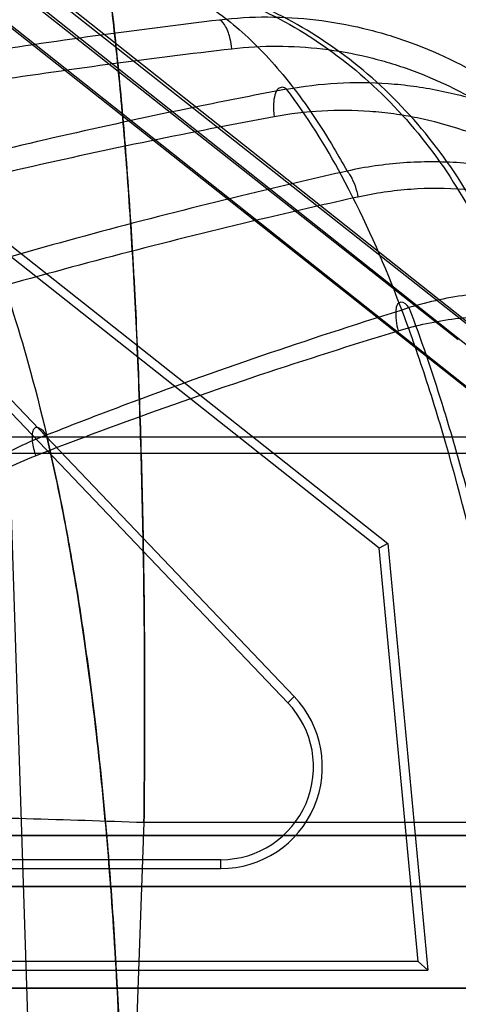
# Model space of a CAD drawing. Header units: millimetres. Extents: x 0 to 297, y 0 to 210.
# Tile 480 of 499: x 242.9983 to 243.0285, y 160.0304 to 160.0981. Entities that reach past the tile are written whole.
import ezdxf

# ---------------------------------------------------------------- set-up
doc = ezdxf.new("R2010")
doc.units = ezdxf.units.MM
doc.header["$LTSCALE"] = 16.335
doc.layers.get('0').update_dxf_attribs({"linetype": 'CONTINUOUS'})
for name, color, linetype in [('AXES_REF', 7, 'CONTINUOUS'), ('INTFCLR_1', 7, 'CONTINUOUS'), ('INTFCLR_144815', 7, 'CONTINUOUS'), ('INTFCLR_72935', 7, 'CONTINUOUS')]:
    doc.layers.add(name, color=color, linetype=linetype)

msp = doc.modelspace()

# ---------------------------------------------------------------- linework, layer by layer
at = {"color": 7, "linetype": 'Continuous'}
for radius in [6.787079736, 6.7865, 6.743039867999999]:
    msp.add_circle((241.4889109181, 154.7114647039), radius, dxfattribs=at)
for radius, start, end in [(6.72, 278.2771290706, 261.7228709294), (6.874, 113.0826918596, 346.8308908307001)]:
    msp.add_arc((241.4889109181, 154.7114647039), radius, start, end, dxfattribs=at)
at = {"layer": 'AXES_REF', "color": 9, "linetype": 'Continuous'}
msp.add_arc((241.4889109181, 154.7114647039), 6.191158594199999, 94.4118118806, 85.5881881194, dxfattribs=at)
at = {"layer": 'INTFCLR_1', "color": 9, "linetype": 'Continuous'}
for p, q in [((242.9591043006, 160.1324139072), (243.0381692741, 160.0699941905)), ((243.0360005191, 160.0672471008), (242.9643251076, 160.1238329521)), ((243.0431066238, 160.0419647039), (242.9785014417, 160.0419647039)), ((242.9704925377, 160.0384647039), (243.0431066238, 160.0384647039)), ((243.0431066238, 160.0314647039), (242.9704925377, 160.0314647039))]:
    msp.add_line(p, q, dxfattribs=at)
at = {"layer": 'INTFCLR_1', "color": 6, "linetype": 'Continuous'}
for p, q in [((243.0284745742, 160.0760753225), (242.9585173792, 160.1313046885)), ((243.0230267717, 160.0617588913), (242.9494628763, 160.1198356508)), ((242.949842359, 160.1203163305), (243.0236119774, 160.0620771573)), ((243.0236119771, 160.0620771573), (243.0230267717, 160.0617588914)), ((243.025700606, 160.0333114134), (243.0230267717, 160.0617588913)), ((243.0236119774, 160.0620771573), (243.0263732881, 160.0326989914)), ((243.025700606, 160.0333114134), (242.9707472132, 160.0333114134)), ((243.0263732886, 160.0326989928), (243.0257006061, 160.0333114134)), ((242.9701669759, 160.0326989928), (243.0263732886, 160.0326989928))]:
    msp.add_line(p, q, dxfattribs=at)
at = {"layer": 'INTFCLR_144815', "color": 9, "linetype": 'Continuous'}
for p, q in [((243.0809000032, 160.0693955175), (242.0903680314, 160.0693955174)), ((242.1512464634, 160.0682964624), (243.0344403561, 160.0682964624)), ((242.9975447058, 160.0682964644), (242.9998610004, 159.9964647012)), ((243.0068192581, 160.0428609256), (243.0059668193, 160.0194547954)), ((243.0413475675, 160.0428609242), (243.0068192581, 160.0428609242))]:
    msp.add_line(p, q, dxfattribs=at)
for points, knots in [([(242.9969047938, 160.1224647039), (242.997291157, 160.1224647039), (242.9981712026, 160.122150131), (242.9992392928, 160.1209967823), (243.0000176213, 160.1196309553), (243.0006382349, 160.1182251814), (243.0013189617, 160.1163960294), (243.0021096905, 160.113678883), (243.0029554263, 160.1099116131), (243.003583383, 160.1063548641), (243.003993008, 160.1036219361), (243.0042271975, 160.1019201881), (243.0045865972, 160.0991487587), (243.0050745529, 160.0947392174), (243.0056148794, 160.0885244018), (243.0059434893, 160.0836136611), (243.0061370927, 160.0801732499), (243.0062626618, 160.0777564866), (243.0064612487, 160.0734088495), (243.0066765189, 160.0670454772), (243.0068047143, 160.0605617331), (243.0068580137, 160.0552327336), (243.0068774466, 160.0497566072), (243.0068527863, 160.0456247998), (243.0068192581, 160.0428609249)], [0, 0, 0, 0, 0.0141696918, 0.0322450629, 0.0566277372, 0.0716000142, 0.0885734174, 0.1281693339, 0.1752635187, 0.23012205, 0.2605881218, 0.2766094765, 0.2931202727, 0.3630793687, 0.4392923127, 0.5218901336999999, 0.54356936, 0.5656673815, 0.6106430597, 0.703181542, 0.7991653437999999, 0.8484703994, 0.8986287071, 1, 1, 1, 1]), ([(243.0068192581, 160.0428609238), (243.0068525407, 160.0456041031), (243.0068851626, 160.051031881), (243.0068330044, 160.0590856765), (243.0067041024, 160.065682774), (243.0065479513, 160.0708471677), (243.0063619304, 160.075781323), (243.0060717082, 160.0816791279), (243.005691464, 160.0873928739), (243.0053357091, 160.0917364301), (243.0049648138, 160.0957270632), (243.0044552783, 160.1003400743), (243.0038488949, 160.104691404), (243.0033164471, 160.1078667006), (243.0027952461, 160.1106235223), (243.0021174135, 160.1136504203), (243.001211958, 160.1167622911), (243.0003700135, 160.1189154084), (242.999647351, 160.1202817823), (242.999000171, 160.1212541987), (242.9981744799, 160.1221489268), (242.9972914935, 160.1224647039), (242.9969047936, 160.1224647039)], [0, 0, 0, 0, 0.1006106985, 0.199055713, 0.2953636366, 0.342590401, 0.3885395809, 0.4764458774, 0.5591383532, 0.5985355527, 0.6362718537, 0.7061191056, 0.7687234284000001, 0.7973639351, 0.8241873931, 0.8716144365, 0.9110602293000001, 0.9429569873, 0.9561975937, 0.9676399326, 0.9858181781, 1, 1, 1, 1]), ([(243.0030429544, 160.1014647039), (243.0048752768, 160.1014647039), (243.0086700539, 160.1010809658), (243.0142830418, 160.0993034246), (243.0196856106, 160.0962374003), (243.024532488, 160.091961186), (243.0285285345, 160.0866984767), (243.0314777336, 160.080780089), (243.0330219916, 160.07555505), (243.0336293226, 160.0718770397), (243.0338183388, 160.0700701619), (243.0338948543, 160.0690533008), (243.0339231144, 160.0685481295), (243.0339347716, 160.0682964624)], [0, 0, 0, 0, 0.1100914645, 0.2273674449, 0.3512897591, 0.4805754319, 0.6130534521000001, 0.7458289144, 0.8757367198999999, 0.9387342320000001, 0.9696026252, 0.9848628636, 1, 1, 1, 1]), ([(243.003559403, 160.1014647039), (243.0047410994, 160.1014647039), (243.0071725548, 160.1011275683), (243.0097183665, 160.1000117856), (243.01133613, 160.0990072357), (243.012459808, 160.0982194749), (243.0144549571, 160.0965638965), (243.0171579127, 160.0935624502), (243.0193399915, 160.0902922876), (243.0205170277, 160.0882284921), (243.0208091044, 160.0876962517)], [0, 0, 0, 0, 0.1532404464, 0.3136763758, 0.3563025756, 0.4001636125, 0.4915321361, 0.6919193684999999, 0.9212703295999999, 1, 1, 1, 1]), ([(243.0344403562, 160.0682964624), (243.0343447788, 160.0703606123), (243.0338173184, 160.0745766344), (243.0319843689, 160.0807791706), (243.0290360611, 160.0866985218), (243.0250416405, 160.0919609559), (243.0201960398, 160.0962373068), (243.0147968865, 160.0993032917), (243.0100449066, 160.1008075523), (243.0067389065, 160.1013066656), (243.004908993, 160.1014424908), (243.0040066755, 160.1014647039), (243.003559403, 160.1014647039)], [0, 0, 0, 0, 0.1241681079, 0.2540877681, 0.3868697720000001, 0.5193465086, 0.6486219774, 0.7725260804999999, 0.8897785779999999, 0.9457892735, 0.9731232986, 1, 1, 1, 1]), ([(243.0120279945, 160.0981145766), (243.0142238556, 160.0983692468), (243.0175858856, 160.0983630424), (243.0214149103, 160.09767782), (243.0235723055, 160.0970967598), (243.0267682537, 160.0960355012), (243.0298246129, 160.0945111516), (243.0326293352, 160.0926014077), (243.0344555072, 160.0912098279), (243.0366052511, 160.0892851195), (243.038555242, 160.0871403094), (243.0399948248, 160.085299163), (243.0420334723, 160.0824081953), (243.0437233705, 160.0792578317), (243.0450375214, 160.0759500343), (243.0458216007, 160.0736791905), (243.0469255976, 160.0696113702), (243.0474054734, 160.0660107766), (243.047519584, 160.063606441)], [0, 0, 0, 0, 0.1195687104, 0.1796928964, 0.2100658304, 0.2403376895, 0.3618120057, 0.3928294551, 0.4238606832, 0.485935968, 0.5486059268, 0.5803730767, 0.612299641, 0.7399176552, 0.772238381, 0.8048151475, 0.8698047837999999, 1, 1, 1, 1]), ([(242.9893446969, 160.0948497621), (242.9912076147, 160.0951675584), (242.9987467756, 160.0964022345), (243.0063180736, 160.097439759), (243.0120279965, 160.0981145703)], [0, 0, 0, 0, 0.2473764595, 1, 1, 1, 1]), ([(243.0128820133, 160.096118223), (243.0128590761, 160.0963393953), (243.0127688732, 160.0968684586), (243.0125317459, 160.0975669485), (243.0122104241, 160.0980156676), (243.0120279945, 160.0981145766)], [0, 0, 0, 0, 0.3000429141, 0.7199828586, 1, 1, 1, 1]), ([(242.9901987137, 160.092918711), (242.9920617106, 160.0932301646), (242.999601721, 160.0944402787), (243.0071726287, 160.0954569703), (243.0128820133, 160.096118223)], [0, 0, 0, 0, 0.2473483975, 1, 1, 1, 1]), ([(243.0128820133, 160.096118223), (243.0149478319, 160.0963574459), (243.0181118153, 160.0963499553), (243.0217153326, 160.0957028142), (243.0237471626, 160.0951542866), (243.0267598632, 160.0941526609), (243.0296415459, 160.0927143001), (243.032287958, 160.0909138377), (243.0340128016, 160.0896011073), (243.0360442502, 160.0877849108), (243.0378896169, 160.0857621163), (243.0392529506, 160.084024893), (243.041186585, 160.0812961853), (243.0427936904, 160.0783227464), (243.0440495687, 160.0751998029), (243.0448013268, 160.0730549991), (243.0458663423, 160.069211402), (243.0463427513, 160.0658077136), (243.0464685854, 160.0635331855)], [0, 0, 0, 0, 0.1191395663, 0.1791054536, 0.2094124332, 0.2396275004, 0.3609596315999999, 0.3919631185, 0.4229886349, 0.4850747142, 0.5477804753, 0.5795754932, 0.6115362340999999, 0.7393483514, 0.7717279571, 0.8043681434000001, 0.8694952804, 1, 1, 1, 1]), ([(243.0166450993, 160.0933321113), (243.0165613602, 160.0933996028), (243.0163572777, 160.0935206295), (243.015985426, 160.0933431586), (243.0158058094, 160.0928906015), (243.0157125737, 160.0922396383), (243.0157474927, 160.0917272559), (243.0157910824, 160.091431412)], [0, 0, 0, 0, 0.1233916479, 0.2429375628, 0.4180942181, 0.6569198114, 1, 1, 1, 1]), ([(243.0166450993, 160.0933321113), (243.0189442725, 160.0937554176), (243.0219086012, 160.0939224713), (243.0253993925, 160.0935597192), (243.0277025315, 160.0931727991), (243.0305284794, 160.0924191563), (243.0332485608, 160.0913198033), (243.035346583, 160.0902425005), (243.0384102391, 160.0884292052), (243.041214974, 160.0861553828), (243.0436700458, 160.0835386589), (243.0452383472, 160.0816768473), (243.0477327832, 160.0781911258), (243.0496916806, 160.0743310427), (243.0509755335, 160.0708570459), (243.0517334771, 160.068475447), (243.0527802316, 160.0642192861), (243.0532005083, 160.0604668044), (243.0532795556, 160.0579617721)], [0, 0, 0, 0, 0.1211895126, 0.151636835, 0.1819146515, 0.2421699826, 0.3028393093, 0.3336065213, 0.3643565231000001, 0.4873455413, 0.5186998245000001, 0.5503572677, 0.6134640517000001, 0.7405722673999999, 0.7730161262, 0.8054479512, 0.8700775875, 1, 1, 1, 1]), ([(243.0166450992, 160.0933321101), (243.0146868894, 160.0929629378), (243.0069727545, 160.0914530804), (242.9993006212, 160.0897271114), (242.9936068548, 160.0883088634)], [0, 0, 0, 0, 0.2535103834, 1, 1, 1, 1]), ([(243.037257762, 160.001959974), (243.0371943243, 160.0032512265), (243.0370566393, 160.0058282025), (243.0367393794, 160.0109362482), (243.0360849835, 160.0196351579), (243.0350913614, 160.029387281), (243.0339836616, 160.0377387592), (243.0333772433, 160.0417948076), (243.0330166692, 160.0440714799), (243.0321343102, 160.0494369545), (243.0304962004, 160.0580178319), (243.0282808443, 160.0668189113), (243.026633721, 160.072226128), (243.0255641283, 160.0754938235), (243.0236972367, 160.0806242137), (243.0208610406, 160.0869606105), (243.0180714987, 160.0914660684), (243.0166450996, 160.09333212)], [0, 0, 0, 0, 0.0409634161, 0.0817682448, 0.1621610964, 0.3173623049, 0.3922819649, 0.429081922, 0.4473061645, 0.4653182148, 0.6013741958, 0.7239826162, 0.7526347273, 0.7804673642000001, 0.8329182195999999, 0.9255775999, 1, 1, 1, 1]), ([(243.0157910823, 160.091431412), (243.0138329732, 160.0910696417), (243.0061201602, 160.0895902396), (242.998447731, 160.0878987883), (242.9927528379, 160.0865086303)], [0, 0, 0, 0, 0.2535536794, 1, 1, 1, 1]), ([(243.0504993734, 160.0578885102), (243.0504015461, 160.0602727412), (243.0499738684, 160.0638400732), (243.0489545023, 160.0678840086), (243.0482230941, 160.070144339), (243.0469903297, 160.0734375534), (243.0451219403, 160.0770944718), (243.0427523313, 160.0803977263), (243.0412651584, 160.0821604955), (243.038941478, 160.0846353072), (243.0362910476, 160.086787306), (243.0333968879, 160.0885037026), (243.031418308, 160.0895227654), (243.0288546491, 160.0905625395), (243.0261920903, 160.0912760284), (243.0240233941, 160.0916427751), (243.0207404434, 160.091987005), (243.0179524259, 160.0918307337), (243.0157910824, 160.091431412)], [0, 0, 0, 0, 0.1307039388, 0.1956436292, 0.228211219, 0.2607779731, 0.3882428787, 0.4514455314, 0.4831291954, 0.5144954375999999, 0.6373872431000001, 0.6680726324, 0.6987582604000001, 0.7592205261, 0.8192108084, 0.8493332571, 0.8796108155, 1, 1, 1, 1]), ([(242.9936068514, 160.0883088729), (242.9941100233, 160.0873402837), (242.9948561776, 160.0857755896), (242.9957921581, 160.0835698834), (242.9972636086, 160.0797962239), (242.9993069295, 160.073276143), (243.0008533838, 160.0663986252), (243.0017930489, 160.0612836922), (243.0023971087, 160.057684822), (243.0033622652, 160.0510458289), (243.0041903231, 160.0431946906), (243.0047117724, 160.0361136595), (243.0049593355, 160.0318863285), (243.0052778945, 160.0253581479), (243.0055296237, 160.0153780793), (243.0054554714, 160.0064735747), (243.0053458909, 160.0019599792)], [0, 0, 0, 0, 0.0372726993, 0.0591480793, 0.081815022, 0.1755685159, 0.2921048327, 0.3223045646, 0.3531589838, 0.4167142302, 0.5513725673, 0.6226313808, 0.6591658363, 0.6959740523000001, 0.8458220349, 1, 1, 1, 1]), ([(243.060108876, 160.0478065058), (243.0599899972, 160.0505100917), (243.0594092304, 160.0559083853), (243.0578708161, 160.0618346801), (243.0564387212, 160.0656426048), (243.0553727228, 160.0681356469), (243.0538382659, 160.0711435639), (243.0520225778, 160.0739860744), (243.0504005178, 160.0761365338), (243.0486765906, 160.078185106), (243.0463343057, 160.0805440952), (243.0437446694, 160.0826059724), (243.0415389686, 160.0840533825), (243.0392495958, 160.0853551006), (243.0362541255, 160.0866907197), (243.0331164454, 160.0876075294), (243.0305530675, 160.0880719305), (243.0279567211, 160.0883543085), (243.0246789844, 160.0883555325), (243.0220857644, 160.0879771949), (243.0208091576, 160.0876961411)], [0, 0, 0, 0, 0.1270359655, 0.2540180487, 0.2860764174, 0.3179689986, 0.3812600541, 0.4443491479, 0.4760170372, 0.5076518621, 0.569982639, 0.6317207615, 0.6626474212, 0.6937541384, 0.7552738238, 0.8161324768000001, 0.8466883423, 0.8774741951, 0.9386376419, 1, 1, 1, 1]), ([(243.0208091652, 160.0876961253), (243.0187324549, 160.0872276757), (243.0106141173, 160.0853380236), (243.0025476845, 160.0832232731), (242.9965829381, 160.081508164)], [0, 0, 0, 0, 0.2554058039, 1, 1, 1, 1]), ([(243.0208091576, 160.0876961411), (243.0208944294, 160.0876016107), (243.0212630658, 160.0870603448), (243.0214596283, 160.0864214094), (243.0215616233, 160.0859081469)], [0, 0, 0, 0, 0.1956756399, 1, 1, 1, 1]), ([(243.0589133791, 160.0477332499), (243.05876839, 160.0503385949), (243.0581659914, 160.0555267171), (243.0566577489, 160.0612175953), (243.0552721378, 160.0648658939), (243.0542460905, 160.0672480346), (243.0527762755, 160.0701195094), (243.0510426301, 160.0728322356), (243.0494976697, 160.0748831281), (243.0478596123, 160.0768346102), (243.0456374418, 160.0790801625), (243.0431840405, 160.0810446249), (243.0410966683, 160.0824233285), (243.0389332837, 160.083661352), (243.0361063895, 160.0849336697), (243.0331455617, 160.0858076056), (243.0307290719, 160.0862522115), (243.0282845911, 160.0865233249), (243.0252005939, 160.0865299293), (243.0227614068, 160.0861734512), (243.0215616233, 160.0859081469)], [0, 0, 0, 0, 0.128678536, 0.2567629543, 0.2890226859, 0.3210857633, 0.3846329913, 0.4478671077, 0.4795655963, 0.5112040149, 0.5734604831, 0.6350153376, 0.6658081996, 0.6967504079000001, 0.7578619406, 0.8182111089, 0.8484726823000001, 0.8789389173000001, 0.9394047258, 1, 1, 1, 1]), ([(243.0215616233, 160.0859081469), (243.019485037, 160.0854490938), (243.0113683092, 160.0835976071), (243.0033015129, 160.0815251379), (242.9973353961, 160.0798439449)], [0, 0, 0, 0, 0.255456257, 1, 1, 1, 1]), ([(243.0653979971, 160.0336917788), (243.0653048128, 160.0366309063), (243.0649711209, 160.0410434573), (243.0641388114, 160.0461341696), (243.0635150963, 160.0490238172), (243.0624287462, 160.0533019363), (243.0606877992, 160.0581731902), (243.0582920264, 160.0627287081), (243.0567227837, 160.0652147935), (243.0550269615, 160.0675996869), (243.0531336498, 160.0698292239), (243.0510449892, 160.0718607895), (243.0488387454, 160.073737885), (243.0464519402, 160.0753794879), (243.0439102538, 160.0767362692), (243.041284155, 160.0778884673), (243.0385338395, 160.0787240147), (243.0357156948, 160.0792099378), (243.0328644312, 160.0794584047), (243.0292666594, 160.0793135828), (243.0264500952, 160.0787138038), (243.0250740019, 160.0783005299)], [0, 0, 0, 0, 0.1263176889, 0.1896567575, 0.2214533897, 0.2532710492, 0.3792700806, 0.4423517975, 0.4740328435, 0.5054936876, 0.5680123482, 0.5993182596, 0.6305764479, 0.6923759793, 0.7232559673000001, 0.7542350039, 0.8154680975, 0.8460950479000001, 0.8769616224, 0.9382797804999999, 1, 1, 1, 1]), ([(243.0250740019, 160.0783005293), (243.0249373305, 160.0784770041), (243.024649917, 160.078817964), (243.0242186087, 160.0785121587), (243.0241494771, 160.0780251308), (243.0241638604, 160.0774100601), (243.0242602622, 160.0769367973), (243.0243215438, 160.0767004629)], [0, 0, 0, 0, 0.2385082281, 0.3358361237, 0.4888236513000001, 0.7391154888, 1, 1, 1, 1]), ([(243.0001095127, 160.0695374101), (243.0020959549, 160.0703250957), (243.0103296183, 160.0734897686), (243.0186905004, 160.0763202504), (243.0250740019, 160.0783005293)], [0, 0, 0, 0, 0.2422661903, 1, 1, 1, 1]), ([(243.0250740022, 160.0783005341), (243.0258973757, 160.0761351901), (243.0270832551, 160.072655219), (243.0283233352, 160.0684555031), (243.0290583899, 160.0657686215), (243.0301782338, 160.0614551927), (243.0314011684, 160.0560481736), (243.0325895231, 160.0499024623), (243.0334338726, 160.0450489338), (243.0341914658, 160.0402221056), (243.0351680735, 160.0332462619), (243.0362106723, 160.0242625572), (243.0371814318, 160.013219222), (243.0376427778, 160.0057471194), (243.0378289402, 160.001959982)], [0, 0, 0, 0, 0.0894776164, 0.1418886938, 0.1691245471, 0.1970664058, 0.3140128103, 0.3831519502, 0.4388267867, 0.5042844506, 0.5718586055, 0.7108822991, 0.8535472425, 1, 1, 1, 1]), ([(243.0243215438, 160.0767004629), (243.0256130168, 160.0770930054), (243.0282599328, 160.0776614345), (243.0316433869, 160.0777944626), (243.0343266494, 160.0775539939), (243.036983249, 160.0770862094), (243.0395773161, 160.0762854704), (243.0420551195, 160.0751829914), (243.044458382, 160.0738831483), (243.0467175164, 160.0723128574), (243.0488056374, 160.0705155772), (243.0507892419, 160.0685689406), (243.0525886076, 160.0664317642), (243.0542036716, 160.0641455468), (243.0557030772, 160.0617572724), (243.0580019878, 160.0573687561), (243.0596837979, 160.0526758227), (243.060745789, 160.0485463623), (243.0613630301, 160.045745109), (243.0622030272, 160.0407890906), (243.0625519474, 160.0364886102), (243.0626798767, 160.0336186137)], [0, 0, 0, 0, 0.0605759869, 0.1208195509, 0.1511838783, 0.1813429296, 0.2417568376, 0.2723830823, 0.3029546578, 0.364270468, 0.395354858, 0.4265274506, 0.488916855, 0.5203769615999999, 0.5521029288, 0.6154045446, 0.7423768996, 0.7745526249, 0.8067629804, 0.8710742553, 1, 1, 1, 1]), ([(242.9993570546, 160.068112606), (243.001343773, 160.0688846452), (243.0095805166, 160.0719871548), (243.0179400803, 160.0747604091), (243.0243215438, 160.0767004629)], [0, 0, 0, 0, 0.2421747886, 1, 1, 1, 1]), ([(243.0001095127, 160.0695374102), (242.9999726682, 160.0697190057), (242.9997790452, 160.0699697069), (242.999366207, 160.0700865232), (242.9991478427, 160.0698626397), (242.9991056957, 160.069511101), (242.999123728, 160.0689080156), (242.9992512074, 160.068430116), (242.9993570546, 160.068112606)], [0, 0, 0, 0, 0.2299453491, 0.3106910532, 0.3894644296, 0.5069325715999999, 0.6615412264, 1, 1, 1, 1]), ([(242.9729885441, 160.0019989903), (242.9731683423, 160.0051063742), (242.9735501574, 160.0113306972), (242.9743101, 160.0206786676), (242.9754873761, 160.03004929), (242.9770741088, 160.0378319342), (242.9786682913, 160.0432084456), (242.9797549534, 160.0462749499), (242.980969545, 160.0493262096), (242.9827282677, 160.0530456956), (242.9848480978, 160.0565758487), (242.9867746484, 160.0592382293), (242.9888474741, 160.0617586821), (242.9911553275, 160.0640596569), (242.993699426, 160.0660744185), (242.9963980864, 160.0678761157), (242.9985951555, 160.0689637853), (243.0001095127, 160.0695374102)], [0, 0, 0, 0, 0.1216132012, 0.243647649, 0.3663864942, 0.4904425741, 0.5534431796, 0.5853358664, 0.6175277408, 0.68173217, 0.7458615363, 0.7780820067, 0.8100580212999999, 0.8733073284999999, 0.9049126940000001, 0.9367292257, 1, 1, 1, 1]), ([(243.0053458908, 160.0019599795), (243.0054235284, 160.0051544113), (243.0054854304, 160.0099338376), (243.00545606, 160.0162737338), (243.0053528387, 160.0224637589), (243.0050889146, 160.0300163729), (243.0046331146, 160.0374384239), (243.0042079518, 160.0425203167), (243.0039365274, 160.045361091), (243.0035121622, 160.0494525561), (243.0027817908, 160.0553304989), (243.0015841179, 160.0626936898), (243.0006190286, 160.0673560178), (243.0001095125, 160.0695374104)], [0, 0, 0, 0, 0.1410920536, 0.2110289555, 0.2799367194, 0.4144452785, 0.5446820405, 0.6082294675, 0.6396124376, 0.6706863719, 0.7898572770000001, 0.9010878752, 1, 1, 1, 1]), ([(242.9741775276, 160.0019233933), (242.9743528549, 160.005023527), (242.9747150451, 160.0112198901), (242.9754058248, 160.0205005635), (242.9764713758, 160.0297483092), (242.9779173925, 160.0373943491), (242.9793822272, 160.0426589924), (242.9803860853, 160.04564642), (242.9815038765, 160.0486082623), (242.9831306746, 160.0522092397), (242.9850992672, 160.0556277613), (242.986892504, 160.0582016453), (242.9888210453, 160.0606292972), (242.9909744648, 160.0628450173), (242.993354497, 160.0647845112), (242.995876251, 160.0665159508), (242.9979359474, 160.0675617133), (242.9993570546, 160.068112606)], [0, 0, 0, 0, 0.1248651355, 0.2496005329, 0.3741910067, 0.4990542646, 0.5620229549, 0.5937827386, 0.6257619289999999, 0.6893021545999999, 0.7524559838, 0.7840722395, 0.8153727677, 0.8770772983, 0.9078185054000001, 0.9387092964, 1, 1, 1, 1]), ([(243.0068192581, 160.0428609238), (243.0041174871, 160.0429589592), (242.9986793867, 160.0431357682), (242.9905660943, 160.0433359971), (242.9826439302, 160.0434633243), (242.9752051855, 160.0435097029), (242.9685216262, 160.0434723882), (242.9628125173, 160.0433553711), (242.9582224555, 160.0431668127), (242.9555538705, 160.0429777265), (242.9544230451, 160.0428609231)], [0, 0, 0, 0, 0.154723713, 0.3113826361, 0.4644588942, 0.6081603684, 0.7371004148, 0.8469550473, 0.9349387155, 1, 1, 1, 1])]:
    msp.add_open_spline(points, degree=3, knots=knots, dxfattribs=at)
at = {"layer": 'INTFCLR_72935', "color": 9, "linetype": 'Continuous'}
for p, q in [((243.0383086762, 160.0699936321), (242.9589673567, 160.1328498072)), ((242.964216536, 160.1242260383), (243.0361352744, 160.0672502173)), ((243.0167299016, 160.0511116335), (243.0171727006, 160.0515347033)), ((242.9785014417, 160.0419647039), (243.0431066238, 160.0419647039)), ((243.012111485, 160.0396989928), (243.012111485, 160.0403114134)), ((243.0431066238, 160.0384647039), (242.9698579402, 160.0384647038)), ((242.9826676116, 160.0314647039), (243.0431066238, 160.0314647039))]:
    msp.add_line(p, q, dxfattribs=at)
at = {"layer": 'INTFCLR_72935', "color": 6, "linetype": 'Continuous'}
for p, q in [((242.9572203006, 160.132659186), (243.0305439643, 160.0745703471)), ((242.989884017, 160.0792094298), (243.0167299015, 160.0511116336)), ((243.017172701, 160.0515347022), (242.9902975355, 160.0796631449)), ((243.012111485, 160.0403114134), (242.9762105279, 160.0403114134)), ((242.9762105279, 160.0396989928), (243.012111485, 160.0396989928))]:
    msp.add_line(p, q, dxfattribs=at)
for radius, start, end in [(0.006999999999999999, 269.9999986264, 43.69471164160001), (0.006387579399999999, 269.9999998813, 43.69472171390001)]:
    msp.add_arc((243.012111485, 160.0466989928), radius, start, end, dxfattribs=at)

doc.saveas('drawing.dxf')
